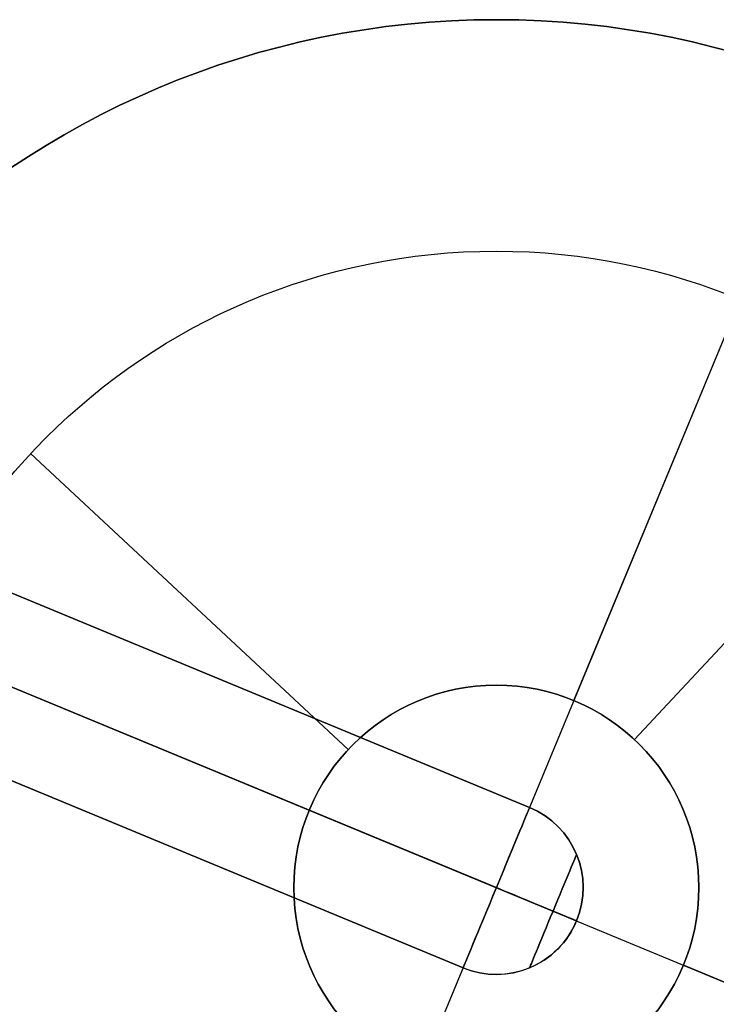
# Model space of a CAD drawing. Extents: x -3378 to 3007, y -425 to 173.
# Tile 282 of 396: x 1066 to 1078, y -281 to -264. Entities that reach past the tile are written whole.
import ezdxf

# ---------------------------------------------------------------- set-up
doc = ezdxf.new("R2010")
doc.units = 0
doc.layers.add('PREDEFINITO', color=7, linetype='CONTINUOUS')

msp = doc.modelspace()

# ---------------------------------------------------------------- linework, layer by layer
at = {"layer": 'PREDEFINITO'}
for p, q in [((1068.802, -292.932, 1255), (1080.282, -265.216, 1255)), ((1068.802, -292.932, 3155), (1080.282, -265.216, 3155)), ((1075.882, -275.841, 3155), (1080.282, -265.216, 3155)), ((1075.882, -275.841, 1255), (1080.282, -265.216, 1255)), ((1076.929, -276.514, 3171), (1082.042, -271.028, 3171)), ((1076.929, -276.514, 1239), (1082.042, -271.028, 1239)), ((1066.495, -271.574, 3175), (1066.495, -271.574, 3171)), ((1071.982, -276.688, 3171), (1066.495, -271.574, 3171)), ((1066.495, -271.574, 1235), (1066.495, -271.574, 1239)), ((1071.982, -276.688, 1239), (1066.495, -271.574, 1239)), ((1075.116, -277.688, 2348.542), (1061.327, -271.977, 2348.542)), ((1075.116, -277.688, 2572.083), (1061.327, -271.977, 2572.083)), ((1075.116, -277.688, 2795.625), (1061.327, -271.977, 2795.625)), ((1061.327, -271.977, 2125), (1075.116, -277.688, 2125)), ((1061.327, -271.977, 3019.166), (1075.116, -277.688, 3019.166)), ((1060.684, -273.334, 1255), (1088.4, -284.815, 1255)), ((1060.684, -273.334, 3155), (1088.4, -284.815, 3155)), ((1060.684, -273.334, 2123.5), (1074.542, -279.074, 2123.5)), ((1060.684, -273.334, 2126.5), (1074.542, -279.074, 2126.5)), ((1074.542, -279.074, 2347.042), (1060.684, -273.334, 2347.042)), ((1074.542, -279.074, 2350.042), (1060.684, -273.334, 2350.042)), ((1074.542, -279.074, 2570.583), (1060.684, -273.334, 2570.583)), ((1074.542, -279.074, 2573.583), (1060.684, -273.334, 2573.583)), ((1074.542, -279.074, 2797.125), (1060.684, -273.334, 2797.125)), ((1074.542, -279.074, 2794.125), (1060.684, -273.334, 2794.125)), ((1060.684, -273.334, 3020.666), (1074.542, -279.074, 3020.666)), ((1060.684, -273.334, 3017.666), (1074.542, -279.074, 3017.666)), ((1071.309, -277.735, 3155), (1060.684, -273.334, 3155)), ((1071.309, -277.735, 1255), (1060.684, -273.334, 1255)), ((1060.179, -274.749, 2125), (1073.968, -280.46, 2125)), ((1060.179, -274.749, 3019.166), (1073.968, -280.46, 3019.166)), ((1073.968, -280.46, 2348.542), (1060.179, -274.749, 2348.542)), ((1073.968, -280.46, 2572.083), (1060.179, -274.749, 2572.083)), ((1073.968, -280.46, 2795.625), (1060.179, -274.749, 2795.625)), ((1073.084, -275.893, 3155), (1073.084, -275.893, 3171)), ((1073.084, -275.893, 1255), (1073.084, -275.893, 1239)), ((1077.724, -277.616, 3155), (1077.724, -277.616, 3171)), ((1077.724, -277.616, 1255), (1077.724, -277.616, 1239)), ((1088.4, -284.815, 3155), (1077.776, -280.414, 3155)), ((1088.4, -284.815, 1255), (1077.776, -280.414, 1255)), ((1071.361, -280.533, 3155), (1071.361, -280.533, 3171)), ((1071.361, -280.533, 1255), (1071.361, -280.533, 1239))]:
    msp.add_line(p, q, dxfattribs=at)
for centre, radius in [((1074.542, -279.074, 1255), 15), ((1074.542, -279.074, 3155), 15), ((1074.542, -279.074, 2205), 15), ((1074.542, -279.074, 3175), 11), ((1074.542, -279.074, 3171), 11), ((1074.542, -279.074, 3173), 11), ((1074.542, -279.074, 1235), 11), ((1074.542, -279.074, 1239), 11), ((1074.542, -279.074, 1237), 11), ((1074.542, -279.074, 3155), 3.5), ((1074.542, -279.074, 1255), 3.5)]:
    msp.add_circle(centre, radius, dxfattribs=at)
at = {"layer": 'PREDEFINITO', "extrusion": (1.98052e-14, 8.20358e-15, -1)}
for centre in [(-1074.542, -279.074, -3155), (-1074.542, -279.074, -3175), (-1074.542, -279.074, -3165)]:
    msp.add_circle(centre, 15, dxfattribs=at)
at = {"layer": 'PREDEFINITO', "extrusion": (-1.98052e-14, -8.20358e-15, -1)}
for centre in [(-1074.542, -279.074, -1255), (-1074.542, -279.074, -1235), (-1074.542, -279.074, -1245)]:
    msp.add_circle(centre, 15, dxfattribs=at)
at = {"layer": 'PREDEFINITO', "extrusion": (0, 0, -1)}
for centre in [(-1074.542, -279.074, -3171), (-1074.542, -279.074, -3163), (-1074.542, -279.074, -1239), (-1074.542, -279.074, -1247)]:
    msp.add_circle(centre, 3.5, dxfattribs=at)
at = {"layer": 'PREDEFINITO', "extrusion": (0.92388, -0.382683, 0)}
for centre, radius in [((153.379, 2125, 1099.545), 1.5), ((153.379, 2348.542, 1099.545), 1.5), ((153.379, 2572.083, 1099.545), 1.5), ((153.379, 2125, 1100.605), 1.061), ((153.379, 2348.542, 1100.605), 1.061), ((153.379, 2572.083, 1100.605), 1.061), ((153.379, 3019.166, 1100.605), 1.061)]:
    msp.add_circle(centre, radius, dxfattribs=at)
at = {"layer": 'PREDEFINITO', "extrusion": (-0.92388, 0.382683, 0)}
for centre, radius in [((-153.379, 2795.625, -1099.545), 1.5), ((-153.379, 3019.166, -1099.545), 1.5), ((-153.379, 2795.625, -1100.605), 1.061)]:
    msp.add_circle(centre, radius, dxfattribs=at)
at = {"layer": 'PREDEFINITO', "extrusion": (0, 0, -1)}
for centre, start, end in [((-1074.542, -279.074, -2348.542), 112.5, 202.5), ((-1074.542, -279.074, -2572.083), 112.5, 202.5), ((-1074.542, -279.074, -2125), 112.5, 202.5), ((-1074.542, -279.074, -3019.166), 202.5, 292.5), ((-1074.542, -279.074, -2795.625), 202.5, 292.5)]:
    msp.add_arc(centre, 1.5, start, end, dxfattribs=at)
at = {"layer": 'PREDEFINITO'}
for centre, start, end in [((1074.542, -279.074, 2795.625), 337.5, 67.5), ((1074.542, -279.074, 3019.166), 337.5, 67.5), ((1074.542, -279.074, 2125), 247.5, 337.5), ((1074.542, -279.074, 2348.542), 247.5, 337.5), ((1074.542, -279.074, 2572.083), 247.5, 337.5)]:
    msp.add_arc(centre, 1.5, start, end, dxfattribs=at)
at = {"layer": 'PREDEFINITO', "extrusion": (-0.382683, -0.92388, -1.9111e-17)}
msp.add_arc((1099.545, 2125, -153.379), 1.5, 270, 360, dxfattribs=at)
at = {"layer": 'PREDEFINITO', "extrusion": (0.382683, 0.92388, -1.9111e-17)}
msp.add_arc((-1099.545, 2125, 153.379), 1.5, 90, 180, dxfattribs=at)
at = {"layer": 'PREDEFINITO', "extrusion": (0.382683, 0.92388, -2.25571e-17)}
for centre, start, end in [((-1099.545, 2348.542, 153.379), 90, 180), ((-1099.545, 2572.083, 153.379), 90, 180), ((-1099.545, 3019.166, 153.379), 180, 270)]:
    msp.add_arc(centre, 1.5, start, end, dxfattribs=at)
at = {"layer": 'PREDEFINITO', "extrusion": (-0.382683, -0.92388, -2.25571e-17)}
for centre, start, end in [((1099.545, 2348.542, -153.379), 270, 0), ((1099.545, 2572.083, -153.379), 270, 0), ((1099.545, 3019.166, -153.379), 0, 90)]:
    msp.add_arc(centre, 1.5, start, end, dxfattribs=at)
at = {"layer": 'PREDEFINITO', "extrusion": (0.382683, 0.92388, 4.21073e-17)}
msp.add_arc((-1099.545, 2795.625, 153.379), 1.5, 180, 270, dxfattribs=at)
at = {"layer": 'PREDEFINITO', "extrusion": (-0.382683, -0.92388, 4.21073e-17)}
msp.add_arc((1099.545, 2795.625, -153.379), 1.5, 0, 90, dxfattribs=at)

doc.saveas('drawing.dxf')
